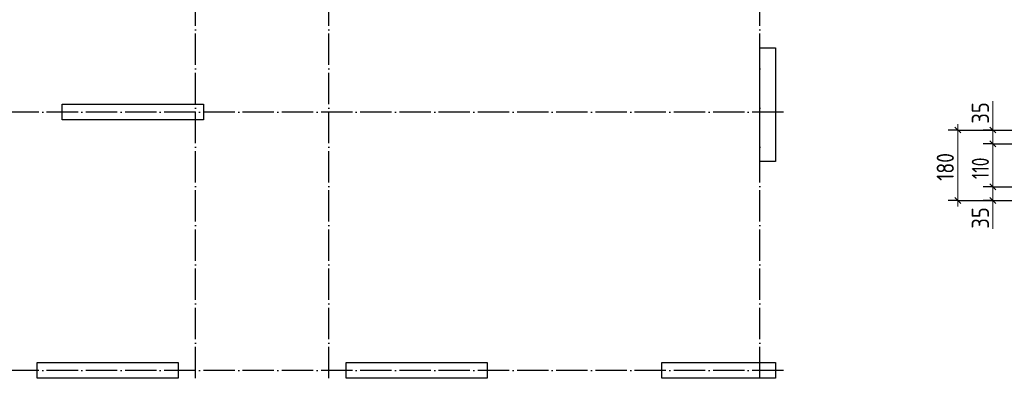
# Model space of a CAD drawing. Header units: millimetres. Extents: x -49773 to 2322955, y -3321 to 58485.
# Tile 503 of 580: x 1920075 to 1932637, y 32141 to 36720. Entities that reach past the tile are written whole.
import ezdxf

# ---------------------------------------------------------------- set-up
doc = ezdxf.new("R2010")
doc.units = ezdxf.units.MM
doc.linetypes.add('______11', pattern=[500, 400, -50, 0, -50])
doc.linetypes.add('______5', pattern=[1100, 800, -100, 100, -100])
doc.layers.add('Осевая линия_ общее', color=7, linetype='______5', lineweight=13, true_color=0xa0a0a0)
doc.layers.add('Размерная линия_ общее', color=7, linetype='Continuous', lineweight=13)
doc.styles.add('ISOCPEUR', font='txt')

msp = doc.modelspace()

# ---------------------------------------------------------------- linework, layer by layer
at = {"color": 7, "linetype": 'Continuous', "lineweight": 25, "transparency": 33554687}
for p, q in [((1929518.8, 34910.9), (1929518.8, 36360.9)), ((1929518.8, 36360.9), (1929718.8, 36360.9)), ((1929718.8, 36360.9), (1929718.8, 34910.9)), ((1920618.8, 35440.9), (1920618.8, 35640.9)), ((1920618.8, 35640.9), (1922418.8, 35640.9)), ((1922418.8, 35640.9), (1922418.8, 35440.9)), ((1922418.8, 35440.9), (1920618.8, 35440.9)), ((1929718.8, 34910.9), (1929518.8, 34910.9)), ((1920298.8, 32140.9), (1920298.8, 32340.9)), ((1920298.8, 32340.9), (1922098.8, 32340.9)), ((1922098.8, 32340.9), (1922098.8, 32140.9)), ((1924238.8, 32140.9), (1924238.8, 32340.9)), ((1924238.8, 32340.9), (1926038.8, 32340.9)), ((1926038.8, 32340.9), (1926038.8, 32140.9)), ((1928268.8, 32140.9), (1928268.8, 32340.9)), ((1928268.8, 32340.9), (1929718.8, 32340.9)), ((1929718.8, 32340.9), (1929718.8, 32140.9)), ((1922098.8, 32140.9), (1920298.8, 32140.9)), ((1926038.8, 32140.9), (1924238.8, 32140.9)), ((1929718.8, 32140.9), (1928268.8, 32140.9))]:
    msp.add_line(p, q, dxfattribs=at)
at = {"layer": 'Осевая линия_ общее', "color": 253, "linetype": '______11', "lineweight": -3, "true_color": 0xa0a0a0, "transparency": 33554687}
for p, q in [((1922318.8, 32140.9), (1922318.8, 55049.1)), ((1924018.8, 32140.9), (1924018.8, 55049.1)), ((1929518.8, 32140.9), (1929518.8, 55049.1)), ((1929820.8, 35540.9), (1913487, 35540.9)), ((1929820.8, 32240.9), (1913487, 32240.9))]:
    msp.add_line(p, q, dxfattribs=at)
at = {"layer": 'Размерная линия_ общее', "color": 7, "linetype": 'Continuous', "lineweight": 13, "transparency": 33554687}
for p, q in [((1932491.4, 35391.9), (1932491.4, 35677.9)), ((1932043.9, 35311), (1932043.9, 35386)), ((1932491.4, 35223.5), (1932491.4, 35391.9)), ((1932491.4, 35311), (1932491.4, 35386)), ((1932491.4, 35136), (1932491.4, 35311)), ((1932491.4, 34586), (1932491.4, 35136)), ((1932491.4, 34411), (1932491.4, 34586)), ((1932491.4, 34498.5), (1932491, 34337.5)), ((1932043.9, 34411), (1932043.9, 34336)), ((1932491, 34337.5), (1932491, 34051.5)), ((1932491.4, 34411), (1932491.4, 34336))]:
    msp.add_line(p, q, dxfattribs=at)
at = {"layer": 'Размерная линия_ общее', "color": 253, "linetype": 'Continuous', "lineweight": -3, "true_color": 0xa0a0a0, "transparency": 33554687}
for p, q in [((1932043.9, 35311), (1931918.8, 35311)), ((1932043.9, 35311), (1932168.8, 35311)), ((1932043.9, 35311), (1932759.3, 35311)), ((1932491.4, 35311), (1932366.4, 35311)), ((1932491.4, 35311), (1932616.4, 35311)), ((1932491.4, 35311), (1932787.1, 35311)), ((1932491.4, 35136), (1932366.4, 35136)), ((1932491.4, 35136), (1932616.4, 35136)), ((1932491.4, 35136), (1932757.7, 35136)), ((1932491.4, 34586), (1932366.4, 34586)), ((1932491.4, 34586), (1932616.4, 34586)), ((1932491.4, 34586), (1932737.2, 34586)), ((1932043.9, 34411), (1931918.8, 34411)), ((1932043.9, 34411), (1932168.8, 34411)), ((1932043.9, 34411), (1932727.1, 34411)), ((1932491.4, 34411), (1932366.4, 34411)), ((1932491.4, 34411), (1932616.4, 34411)), ((1932491.4, 34411), (1932827.1, 34411))]:
    msp.add_line(p, q, dxfattribs=at)
at = {"layer": 'Размерная линия_ общее', "color": 7, "linetype": 'Continuous', "lineweight": 25, "transparency": 33554687}
for p, q in [((1932081.4, 35273.5), (1932006.3, 35348.5)), ((1932528.9, 35273.5), (1932453.9, 35348.5)), ((1932528.9, 35098.5), (1932453.9, 35173.5)), ((1932528.9, 34548.5), (1932453.9, 34623.5)), ((1932081.4, 34373.5), (1932006.3, 34448.5)), ((1932528.9, 34373.5), (1932453.9, 34448.5))]:
    msp.add_line(p, q, dxfattribs=at)
at = {"layer": 'Размерная линия_ общее', "color": 7, "linetype": 'Continuous', "lineweight": 13, "transparency": 33554687}
msp.add_lwpolyline([(1932043.9, 34411), (1932043.9, 34582.6), (1932043.9, 34582.6), (1932043.9, 35311)], dxfattribs=at)

# ---------------------------------------------------------------- texts
at = {"layer": 'Размерная линия_ общее', "color": 7, "linetype": 'Continuous', "lineweight": 25, "transparency": 33554687, "char_height": 220, "attachment_point": 7, "rotation": 90, "style": 'ISOCPEUR'}
for s, insert, width in [('\\W0.87;35', (1932441.4, 35391.9), 403.924), ('\\W0.83;180', (1931993.8, 34663), 508.571), ('\\W0.74;110', (1932441.4, 34685), 455.147), ('\\W0.87;35', (1932441, 34051.5), 403.932)]:
    msp.add_mtext(s, dxfattribs=dict(at, insert=insert, width=width))

doc.saveas('drawing.dxf')
